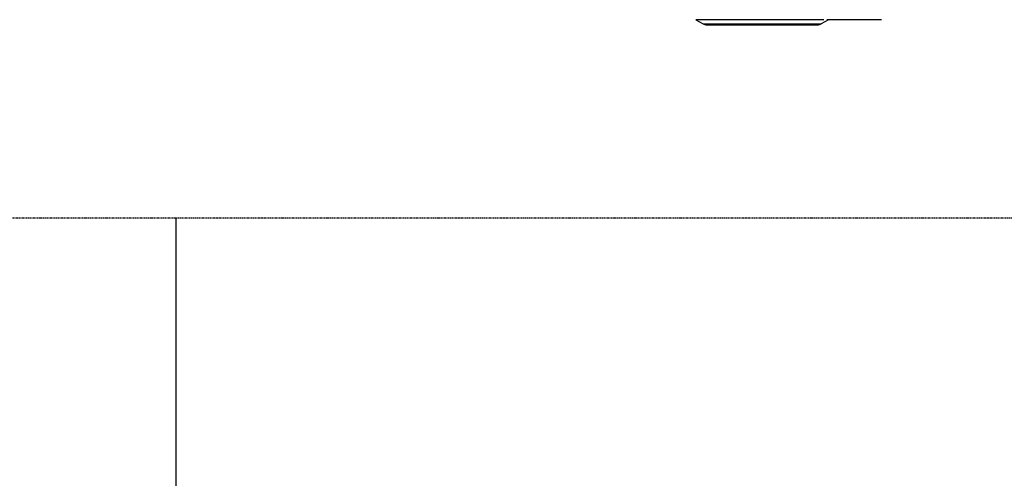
# Model space of a CAD drawing. Header units: millimetres. Extents: x -7023 to 53801, y 9849 to 33561.
# Tile 440 of 537: x 24851 to 25034, y 21781 to 21866. Entities that reach past the tile are written whole.
import ezdxf

# ---------------------------------------------------------------- set-up
doc = ezdxf.new("R2010")
doc.units = ezdxf.units.MM
doc.linetypes.add('HIDDEN2', pattern=[0.1875, 0.125, -0.0625])
doc.layers.add('IE_CCTV', color=6, linetype='Continuous')

msp = doc.modelspace()

# ---------------------------------------------------------------- linework, layer by layer
at = {"layer": 'IE_CCTV', "color": 7, "linetype": 'Continuous'}
for p, q in [((25000.16, 21866.09), (24976.48, 21866.09)), ((24976.48, 21866.09), (24977.8, 21865.33)), ((24977.8, 21865.33), (24999.69, 21865.33)), ((24978.51, 21865.13), (24998.98, 21865.13)), ((25001.01, 21866.09), (24999.69, 21865.33)), ((25001.01, 21866.09), (25000.7, 21866.09)), ((25010.83, 21866.1), (25000.85, 21866.1))]:
    msp.add_line(p, q, dxfattribs=at)
at = {"layer": 'IE_CCTV', "color": 30, "lineweight": 25}
msp.add_line((24880.28, 21829.43), (24880.28, 21648.89), dxfattribs=at)
at = {"layer": 'IE_CCTV', "linetype": 'HIDDEN2'}
msp.add_lwpolyline([(24557.79, 22228.06), (25205.64, 22228.06), (25205.64, 21829.32), (24557.79, 21829.32)], close=True, dxfattribs=at)
at = {"layer": 'IE_CCTV', "color": 7, "linetype": 'Continuous'}
for centre, start, end in [((24978.51, 21866.56), 240, 270), ((24998.98, 21866.56), 270, 300)]:
    msp.add_arc(centre, 1.42, start, end, dxfattribs=at)

doc.saveas('drawing.dxf')
